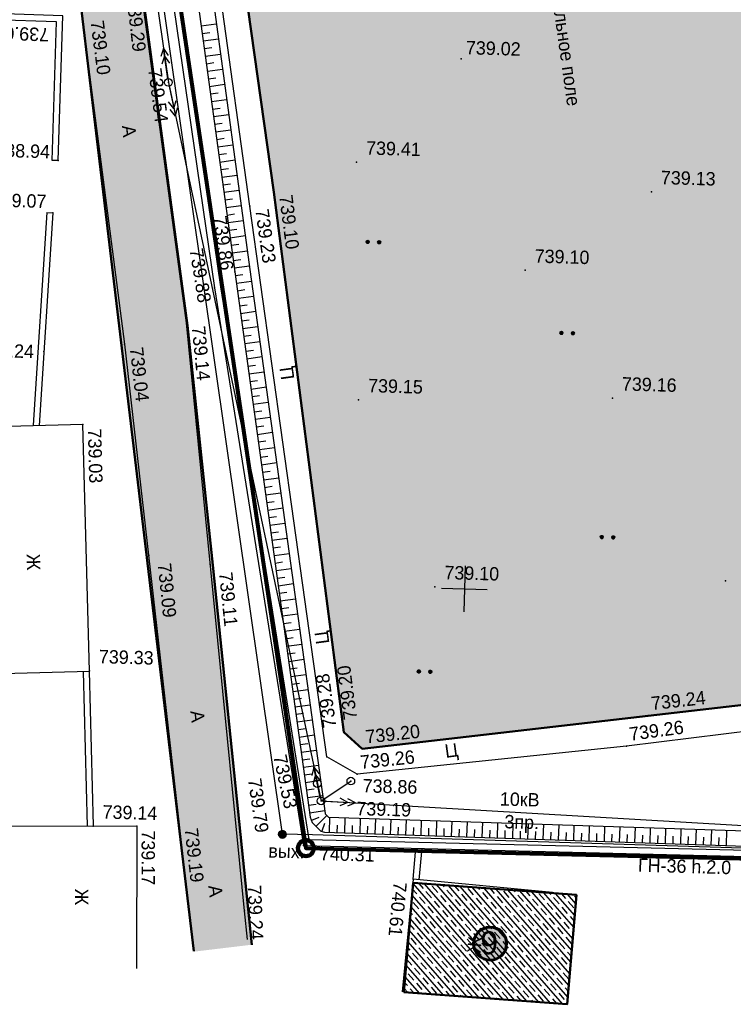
# Model space of a CAD drawing. Header units: millimetres. Extents: x -257011 to 237647566, y 2784933 to 6706507.
# Tile 269 of 451: x 10214376 to 10261070, y 5112731 to 5177172. Entities that reach past the tile are written whole.
import ezdxf

# ---------------------------------------------------------------- set-up
doc = ezdxf.new("R2010")
doc.units = ezdxf.units.MM
doc.header["$LTSCALE"] = 1000
doc.header["$PDMODE"] = 32
doc.header["$PDSIZE"] = 0.3
for name, pattern in [('Д_ТРОТ_ТРУБА', [3, 1.5, -1.5]), ('ДОРОГИ_СТРОЯЩ', [9, 8, -1]), ('ОТКОС_НИЗ', [1.2, 0.2, -1])]:
    doc.linetypes.add(name, pattern=pattern)
for name, color, linetype in [('(001) Сетка', 92, 'Continuous'), ('(002) Рамка', 7, 'Continuous'), ('(004) Точки рельефа', 7, 'Continuous'), ('(007) Здания', 7, 'Continuous'), ('(013) Газ', 40, 'ИК_Газопровод -------г--------'), ('(013) Газопровод', 30, 'ИК_Газопровод -------г--------'), ('(022) Возд. Линии', 7, 'Continuous'), ('(025) Дорога', 7, 'Continuous'), ('(035) Откосы', 7, 'Continuous'), ('(036) Растительность', 7, 'Continuous'), ('(040) Ограда', 7, 'Continuous')]:
    doc.layers.add(name, color=color, linetype=linetype)
doc.layers.add('.', color=7, linetype='Continuous', lineweight=15)
doc.layers.add('Ф А С А Д', color=250, linetype='Continuous', lineweight=15)
doc.styles.add('BM-431', font='txt')
doc.styles.add('D-431', font='txt', dxfattribs={"width": 2})
doc.styles.add('P-131', font='txt')
doc.styles.add('Roman', font='romans')
doc.styles.get("Standard").update_dxf_attribs({"font": 'ARIALN.TTF'})
doc.styles.add('WMF-Times New Roman0', font='times.ttf')
doc.linetypes.add('FENCELINE2', pattern='A,6.35,-2.54,[132,ltypeshp.shx,S=2.54,R=0,X=-2.54,Y=0],-2.54,25.4', length=36.83)
doc.linetypes.add('KANALIS_K', pattern='A,1,["<",Standard,S=1.8,R=0,X=-0.9,Y=-0.9],3,-1,["К",Standard,S=1.8,R=0,X=-0.9,Y=-0.9],-1,10', length=16)
doc.linetypes.add('ИК_Воздушка ------- --------', pattern='A,9,-0.6,["Z",Standard,S=1.2,R=70,X=0.6,Y=-0.65],-1', length=10.6)
doc.linetypes.add('ИК_Газопровод -------г--------', pattern='A,9,-0.6,["Г",Standard,S=1.2,R=0,X=0,Y=-0.6],-1.2', length=10.8)
doc.linetypes.add('ОГРАДА_БЕТ', pattern='A,4,["|",Standard,S=0.8,R=0,X=0,Y=-0.8],4', length=8)

# ---------------------------------------------------------------- blocks, each defined once
blk = doc.blocks.new('*X145')
at = {"color": 0}
for p, q in [((9.52, 5.16), (10.47, 5.16)), ((9.53, 5.18), (10.46, 5.18)), ((9.53, 5.17), (10.46, 5.17)), ((9.54, 5.2), (10.45, 5.2)), ((9.54, 5.19), (10.46, 5.19)), ((9.55, 5.22), (10.44, 5.22)), ((9.55, 5.21), (10.45, 5.21)), ((9.56, 5.24), (10.43, 5.24)), ((9.56, 5.23), (10.44, 5.23)), ((9.57, 5.26), (10.42, 5.26)), ((9.57, 5.25), (10.43, 5.25)), ((9.58, 5.27), (10.41, 5.27)), ((9.59, 5.29), (10.4, 5.29)), ((9.59, 5.28), (10.41, 5.28)), ((9.6, 5.3), (10.39, 5.3)), ((9.61, 5.31), (10.38, 5.31)), ((9.62, 5.32), (10.37, 5.32)), ((9.63, 5.33), (10.37, 5.33)), ((9.64, 5.34), (10.36, 5.34)), ((9.65, 5.35), (10.35, 5.35)), ((9.66, 5.36), (10.34, 5.36)), ((9.67, 5.37), (10.32, 5.37)), ((9.68, 5.38), (10.31, 5.38)), ((9.69, 5.39), (10.3, 5.39)), ((9.71, 5.4), (10.29, 5.4)), ((9.72, 5.41), (10.27, 5.41)), ((9.74, 5.42), (10.26, 5.42)), ((9.75, 5.43), (10.24, 5.43)), ((9.77, 5.44), (10.22, 5.44)), ((9.79, 5.45), (10.2, 5.45)), ((9.82, 5.46), (10.18, 5.46)), ((9.85, 5.47), (10.15, 5.47)), ((9.88, 5.48), (10.11, 5.48)), ((9.94, 5.49), (10.05, 5.49)), ((9.5, 5.08), (10.49, 5.08)), ((9.5, 5.07), (10.49, 5.07)), ((9.5, 5.06), (10.49, 5.06)), ((9.5, 5.05), (10.49, 5.05)), ((9.5, 5.04), (10.49, 5.04)), ((9.5, 5.03), (10.49, 5.03)), ((9.5, 5.02), (10.5, 5.02)), ((9.5, 5.01), (10.5, 5.01)), ((9.5, 5), (10.5, 5)), ((9.5, 4.99), (10.5, 4.99)), ((9.5, 4.98), (10.5, 4.98)), ((9.5, 4.97), (10.5, 4.97)), ((9.5, 4.96), (10.49, 4.96)), ((9.5, 4.95), (10.49, 4.95)), ((9.5, 4.94), (10.49, 4.94)), ((9.5, 4.93), (10.49, 4.93)), ((9.5, 4.92), (10.49, 4.92)), ((9.5, 4.91), (10.49, 4.91)), ((9.5, 4.9), (10.49, 4.9)), ((9.51, 5.12), (10.48, 5.12)), ((9.51, 5.11), (10.48, 5.11)), ((9.51, 5.1), (10.48, 5.1)), ((9.51, 5.09), (10.49, 5.09)), ((9.51, 4.89), (10.49, 4.89)), ((9.51, 4.88), (10.48, 4.88)), ((9.51, 4.87), (10.48, 4.87)), ((9.51, 4.86), (10.48, 4.86)), ((9.52, 5.15), (10.47, 5.15)), ((9.52, 5.14), (10.47, 5.14)), ((9.52, 5.13), (10.48, 5.13)), ((9.52, 4.85), (10.48, 4.85)), ((9.52, 4.84), (10.47, 4.84)), ((9.52, 4.83), (10.47, 4.83)), ((9.53, 4.82), (10.47, 4.82)), ((9.53, 4.81), (10.46, 4.81)), ((9.53, 4.8), (10.46, 4.8)), ((9.54, 4.79), (10.45, 4.79)), ((9.54, 4.78), (10.45, 4.78)), ((9.55, 4.77), (10.44, 4.77)), ((9.55, 4.76), (10.44, 4.76)), ((9.56, 4.75), (10.43, 4.75)), ((9.56, 4.74), (10.43, 4.74)), ((9.57, 4.73), (10.42, 4.73)), ((9.58, 4.72), (10.41, 4.72)), ((9.58, 4.71), (10.41, 4.71)), ((9.59, 4.7), (10.4, 4.7)), ((9.6, 4.69), (10.39, 4.69)), ((9.61, 4.68), (10.39, 4.68)), ((9.61, 4.67), (10.38, 4.67)), ((9.62, 4.66), (10.37, 4.66)), ((9.63, 4.65), (10.36, 4.65)), ((9.64, 4.64), (10.35, 4.64)), ((9.65, 4.63), (10.34, 4.63)), ((9.66, 4.62), (10.33, 4.62)), ((9.67, 4.61), (10.32, 4.61)), ((9.69, 4.6), (10.31, 4.6)), ((9.7, 4.59), (10.29, 4.59)), ((9.71, 4.58), (10.28, 4.58)), ((9.73, 4.57), (10.26, 4.57)), ((9.75, 4.56), (10.25, 4.56)), ((9.76, 4.55), (10.23, 4.55)), ((9.78, 4.54), (10.21, 4.54)), ((9.81, 4.53), (10.18, 4.53)), ((9.83, 4.52), (10.16, 4.52)), ((9.87, 4.51), (10.12, 4.51)), ((9.91, 4.5), (10.08, 4.5))]:
    blk.add_line(p, q, dxfattribs=at)
blk = doc.blocks.new('I01070')
at = {"color": 0}
blk.add_circle((0.05, 0.03), 0.5, dxfattribs=at)
blk.add_blockref('*X145', (-9.95, -4.96), dxfattribs=at)
blk = doc.blocks.new('strela1')
at = {"layer": '(022) Возд. Линии'}
for p, q in [((-2, 0), (-1.5, 0.25)), ((0, 0), (-2, 0)), ((-2, 0), (-1.5, -0.25)), ((-1.5, 0), (-1, 0.25)), ((-1.5, 0), (-1, -0.25))]:
    blk.add_line(p, q, dxfattribs=at)
blk = doc.blocks.new('strela2')
at = {"layer": '(022) Возд. Линии'}
for p, q in [((0, 0), (2, 0)), ((1.5, 0), (1, 0.25)), ((1.5, 0), (1, -0.25)), ((2, 0), (1.5, 0.25)), ((2, 0), (1.5, -0.25))]:
    blk.add_line(p, q, dxfattribs=at)
blk = doc.blocks.new('*U1760')
at = {"layer": '(022) Возд. Линии'}
for name, p, rotation in [('strela2', (-0.043, 0.246), 99.84016860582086), ('strela1', (0.059, -0.245), 103.6035227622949)]:
    blk.add_blockref(name, p, dxfattribs=dict(at, rotation=rotation))
blk = doc.blocks.new('STOLB')
at = {"layer": '(022) Возд. Линии'}
blk.add_circle((0, 0), 0.25, dxfattribs=at)
blk = doc.blocks.new('*U1761')
at = {"layer": '(022) Возд. Линии'}
for name, p, rotation in [('strela1', (-0.059, 0.245), 283.6035227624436), ('strela2', (0.25, -0.008), 358.2772604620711)]:
    blk.add_blockref(name, p, dxfattribs=dict(at, rotation=rotation))
blk = doc.blocks.new('*X70')
at = {"color": 0}
for p, q in [((1.8, 2.04), (2.2, 2.04)), ((1.8, 2.03), (2.2, 2.03)), ((1.8, 2.02), (2.2, 2.02)), ((1.8, 2.01), (2.2, 2.01)), ((1.8, 2), (2.2, 2)), ((1.8, 1.99), (2.2, 1.99)), ((1.8, 1.98), (2.2, 1.98)), ((1.8, 1.97), (2.2, 1.97)), ((1.8, 1.96), (2.2, 1.96)), ((1.81, 2.07), (2.19, 2.07)), ((1.81, 2.06), (2.19, 2.06)), ((1.81, 2.05), (2.19, 2.05)), ((1.81, 1.95), (2.19, 1.95)), ((1.81, 1.94), (2.19, 1.94)), ((1.81, 1.93), (2.19, 1.93)), ((1.82, 2.09), (2.18, 2.09)), ((1.82, 2.08), (2.18, 2.08)), ((1.82, 1.92), (2.18, 1.92)), ((1.82, 1.91), (2.18, 1.91)), ((1.83, 2.11), (2.17, 2.11)), ((1.83, 2.1), (2.17, 2.1)), ((1.83, 1.9), (2.17, 1.9)), ((1.83, 1.89), (2.17, 1.89)), ((1.84, 2.12), (2.16, 2.12)), ((1.84, 1.88), (2.16, 1.88)), ((1.85, 2.13), (2.15, 2.13)), ((1.85, 1.87), (2.15, 1.87)), ((1.86, 2.14), (2.14, 2.14)), ((1.86, 1.86), (2.14, 1.86)), ((1.87, 2.15), (2.13, 2.15)), ((1.87, 1.85), (2.13, 1.85)), ((1.88, 2.16), (2.12, 2.16)), ((1.88, 1.84), (2.12, 1.84)), ((1.9, 2.17), (2.11, 2.17)), ((1.9, 1.83), (2.11, 1.83)), ((1.91, 2.18), (2.09, 2.18)), ((1.91, 1.82), (2.09, 1.82)), ((1.94, 2.19), (2.06, 2.19)), ((1.94, 1.81), (2.06, 1.81))]:
    blk.add_line(p, q, dxfattribs=at)
blk = doc.blocks.new('I04100')
blk.add_circle((0, 0), 0.2)
blk.add_blockref('*X70', (-2, -2))
blk = doc.blocks.new('Setka')
at = {"layer": '(001) Сетка'}
for p, q in [((0, 1.5), (0, -1.5)), ((-1.5, 0), (1.5, 0))]:
    blk.add_line(p, q, dxfattribs=at)
blk = doc.blocks.new('kjvklglhl')
at = {"layer": '(004) Точки рельефа'}
for p in [(288.637, 459.469), (269.524, 457.39), (281.98, 452.519), (262.46, 452.077), (301.316, 451.128), (276.62, 450.413), (275.085, 449.451), (262.204, 448.655), (293.208, 445.757), (274.213, 445.131), (272.919, 444.041), (271.153, 441.699), (267.133, 440.193), (261.881, 439.571), (282.55, 436.978), (299.146, 437.557), (264.568, 434.856), (269.12, 426.411), (273.143, 425.94), (306.888, 425.82), (287.886, 424.888), (265.448, 418.753), (302.065, 416.862), (282.198, 415.2), (300.714, 414.809), (283.437, 414.157), (281.122, 413.564), (283.138, 412.485), (280.556, 411.794), (282.744, 412.02), (280.83, 410.667), (265.967, 408.598), (268.826, 408.686), (271.605, 408.84), (278.367, 408.415), (279.772, 407.727), (286.991, 405.721), (276.032, 403.339)]:
    blk.add_point(p, dxfattribs=at)
at = {"layer": '(007) Здания'}
for points in [[(260.697, 523.867), (259.102, 523.459), (272.919, 444.041), (279.772, 407.727), (310.568, 407.829), (331.929, 406.641), (338.864, 406.255)], [(262.46, 452.077), (262.508, 461.555), (258.037, 461.577)], [(261.805, 448.669), (261.309, 434.715)], [(258.115, 418.32), (265.45, 418.721), (264.568, 434.858), (257.233, 434.456)], [(266.003, 408.611), (265.45, 418.721)], [(260.657, 408.469), (268.826, 408.686), (269.074, 399.356)], [(286.991, 405.721), (287.128, 407.751)], [(287.39, 405.694), (287.529, 407.753)], [(296.131, 405.101), (286.991, 405.721), (286.489, 398.317)]]:
    blk.add_lwpolyline(points, dxfattribs=at)
at = {"layer": '(013) Газ', "linetype": 'ИК_Воздушка ------- --------', "ltscale": 0.5, "flags": 128}
blk.add_lwpolyline([(331.464, 405.547), (331.559, 407.174), (310.584, 408.343), (280.33, 408.432), (278.367, 408.415)], dxfattribs=at)
at = {"layer": '(013) Газопровод', "ltscale": 0.5, "flags": 128}
blk.add_lwpolyline([(278.367, 408.415), (257.036, 532.282)], dxfattribs=at)
at = {"layer": '(022) Возд. Линии', "color": 1}
blk.add_lwpolyline([(250.311, 530.231), (261.316, 504.709), (269.524, 457.39), (280.83, 410.667), (321.945, 409.43), (327.393, 409.266)], dxfattribs=at)
at = {"layer": '(022) Возд. Линии'}
blk.add_lwpolyline([(280.556, 411.794), (280.83, 410.667), (282.744, 412.02)], dxfattribs=at)
at = {"layer": '(025) Дорога', "linetype": 'Д_ТРОТ_ТРУБА', "flags": 128}
for points in [[(276.271, 401.474), (276.032, 403.339), (271.153, 441.699), (264.611, 481.335), (258.554, 519.926), (258.12, 523.201), (258.253, 523.704), (258.69, 524.198), (277.345, 530.037), (292.802, 535.347), (297.832, 536.245), (297.413, 538.591), (292.678, 537.746), (274.449, 531.593), (260.769, 526.931), (259.947, 526.822), (259.362, 527.449), (258.374, 532.486)], [(254.176, 531.447), (254.747, 528.326), (255.283, 519.313), (261.281, 477.255), (267.133, 440.193), (271.605, 408.84), (272.687, 401.176)], [(323.251, 418.267), (300.714, 414.809), (283.138, 412.485), (281.122, 413.564), (275.085, 449.451), (270.84, 474.617), (267.554, 498.57), (282.371, 501.061), (308.67, 505.056), (310.788, 503.765), (314.781, 477.717), (318.108, 454.899), (323.251, 418.267)], [(321.731, 420.742), (316.881, 452.353), (313.048, 477.771), (309.058, 502.896), (307.912, 503.399), (283.734, 499.451), (269.193, 497.303), (272.561, 474.353), (276.62, 450.413), (282.198, 415.2), (283.437, 414.157), (320.719, 419.528), (321.731, 420.742)]]:
    blk.add_lwpolyline(points, dxfattribs=at)
at = {"layer": '(035) Откосы'}
for p, q in [((272.554, 461.297), (271.568, 461.134)), ((272.142, 460.722), (271.649, 460.641)), ((272.717, 460.311), (271.731, 460.148)), ((272.305, 459.736), (271.812, 459.655)), ((272.88, 459.325), (271.894, 459.161)), ((272.468, 458.75), (271.975, 458.668)), ((273.043, 458.338), (272.057, 458.175)), ((272.631, 457.764), (272.138, 457.682)), ((273.206, 457.352), (272.22, 457.189)), ((272.795, 456.777), (272.301, 456.696)), ((273.369, 456.366), (272.383, 456.203)), ((272.958, 455.791), (272.464, 455.709)), ((273.532, 455.379), (272.546, 455.216)), ((273.121, 454.805), (272.627, 454.723)), ((273.695, 454.393), (272.709, 454.23)), ((273.284, 453.818), (272.79, 453.737)), ((273.859, 453.407), (272.872, 453.244)), ((273.447, 452.832), (272.953, 452.75)), ((274.022, 452.42), (273.035, 452.257)), ((273.61, 451.846), (273.116, 451.764)), ((274.185, 451.434), (273.198, 451.271)), ((273.773, 450.859), (273.28, 450.778)), ((274.348, 450.448), (273.361, 450.285)), ((273.936, 449.873), (273.443, 449.792)), ((274.511, 449.461), (273.524, 449.298)), ((274.099, 448.887), (273.606, 448.805)), ((274.674, 448.475), (273.687, 448.312)), ((274.262, 447.9), (273.769, 447.819)), ((274.837, 447.489), (273.85, 447.326)), ((274.425, 446.914), (273.932, 446.833)), ((275, 446.503), (274.013, 446.339)), ((274.588, 445.928), (274.095, 445.846)), ((275.163, 445.516), (274.176, 445.353)), ((274.751, 444.942), (274.258, 444.86)), ((275.327, 444.532), (274.341, 444.367)), ((274.916, 443.956), (274.423, 443.874)), ((275.492, 443.546), (274.505, 443.381)), ((275.081, 442.97), (274.588, 442.888)), ((275.656, 442.56), (274.67, 442.395)), ((275.246, 441.984), (274.753, 441.902)), ((275.821, 441.574), (274.835, 441.409)), ((275.41, 440.998), (274.917, 440.916)), ((275.986, 440.588), (275, 440.423)), ((275.575, 440.012), (275.082, 439.93)), ((276.151, 439.602), (275.164, 439.437)), ((275.74, 439.026), (275.247, 438.944)), ((276.315, 438.616), (275.329, 438.451)), ((275.905, 438.04), (275.412, 437.958)), ((276.48, 437.63), (275.494, 437.465)), ((276.069, 437.054), (275.576, 436.972)), ((276.645, 436.644), (275.659, 436.479)), ((276.234, 436.068), (275.741, 435.986)), ((276.81, 435.658), (275.823, 435.493)), ((276.399, 435.082), (275.906, 435)), ((276.975, 434.672), (275.988, 434.507)), ((276.564, 434.096), (276.071, 434.014)), ((277.139, 433.685), (276.153, 433.521)), ((276.728, 433.11), (276.235, 433.028)), ((277.304, 432.699), (276.318, 432.535)), ((276.893, 432.124), (276.4, 432.042)), ((277.469, 431.713), (276.482, 431.549)), ((277.058, 431.138), (276.565, 431.056)), ((277.634, 430.727), (276.647, 430.563)), ((277.223, 430.152), (276.73, 430.07)), ((277.798, 429.741), (276.812, 429.577)), ((277.388, 429.166), (276.894, 429.084)), ((277.963, 428.755), (276.977, 428.591)), ((277.552, 428.18), (277.059, 428.098)), ((278.128, 427.769), (277.141, 427.605)), ((277.717, 427.194), (277.224, 427.111)), ((278.293, 426.783), (277.306, 426.618)), ((277.882, 426.208), (277.389, 426.125)), ((278.457, 425.797), (277.471, 425.632)), ((278.047, 425.222), (277.553, 425.139)), ((278.622, 424.811), (277.636, 424.646)), ((278.211, 424.236), (277.718, 424.153)), ((278.787, 423.825), (277.8, 423.66)), ((278.376, 423.25), (277.883, 423.167)), ((278.952, 422.839), (277.965, 422.674)), ((278.541, 422.264), (278.048, 422.181)), ((279.116, 421.853), (278.13, 421.688)), ((278.706, 421.278), (278.212, 421.195)), ((279.281, 420.867), (278.295, 420.702)), ((278.87, 420.292), (278.377, 420.209)), ((279.446, 419.881), (278.46, 419.716)), ((279.035, 419.306), (278.542, 419.223)), ((279.611, 418.895), (278.624, 418.73)), ((279.2, 418.32), (278.707, 418.237)), ((279.775, 417.909), (278.789, 417.744)), ((279.365, 417.334), (278.871, 417.251)), ((279.94, 416.923), (278.954, 416.758)), ((279.529, 416.348), (279.036, 416.265)), ((280.105, 415.937), (279.119, 415.772)), ((279.694, 415.362), (279.201, 415.279)), ((280.27, 414.951), (279.283, 414.786)), ((279.859, 414.376), (279.366, 414.293)), ((280.434, 413.965), (279.448, 413.8)), ((280.024, 413.389), (279.53, 413.307)), ((280.599, 412.979), (279.613, 412.814)), ((280.188, 412.403), (279.695, 412.321)), ((280.764, 411.993), (279.778, 411.828)), ((280.353, 411.417), (279.86, 411.335)), ((280.929, 411.007), (279.942, 410.842)), ((280.518, 410.431), (280.025, 410.349)), ((281.093, 410.021), (280.107, 409.856)), ((280.713, 409.575), (280.238, 409.377)), ((281.235, 409.73), (280.552, 409)), ((281.425, 409.621), (281.421, 408.621)), ((282.425, 409.616), (282.42, 408.616)), ((283.425, 409.611), (283.42, 408.611)), ((284.425, 409.606), (284.42, 408.606)), ((285.424, 409.602), (285.419, 408.602)), ((286.424, 409.597), (286.419, 408.597)), ((287.424, 409.592), (287.419, 408.592)), ((288.423, 409.587), (288.418, 408.587)), ((289.423, 409.582), (289.418, 408.582)), ((290.423, 409.577), (290.418, 408.577)), ((291.422, 409.572), (291.417, 408.572)), ((292.422, 409.567), (292.417, 408.567)), ((293.422, 409.563), (293.417, 408.563)), ((294.421, 409.558), (294.417, 408.558)), ((295.421, 409.553), (295.416, 408.553)), ((296.421, 409.548), (296.416, 408.548)), ((297.42, 409.543), (297.416, 408.543)), ((298.42, 409.538), (298.415, 408.538)), ((299.42, 409.533), (299.415, 408.533)), ((300.42, 409.528), (300.415, 408.528)), ((301.419, 409.524), (301.414, 408.524)), ((302.419, 409.519), (302.414, 408.519)), ((303.419, 409.514), (303.414, 408.514)), ((304.418, 409.509), (304.413, 408.509)), ((305.418, 409.504), (305.413, 408.504)), ((306.418, 409.499), (306.413, 408.499)), ((307.417, 409.494), (307.412, 408.494)), ((281.095, 409.194), (280.93, 408.681)), ((281.923, 409.119), (281.92, 408.619)), ((282.923, 409.114), (282.92, 408.614)), ((283.922, 409.109), (283.92, 408.609)), ((284.922, 409.104), (284.92, 408.604)), ((285.922, 409.099), (285.919, 408.599)), ((286.921, 409.094), (286.919, 408.594)), ((287.921, 409.089), (287.919, 408.589)), ((288.921, 409.084), (288.918, 408.584)), ((289.92, 409.08), (289.918, 408.58)), ((290.92, 409.075), (290.918, 408.575)), ((291.92, 409.07), (291.917, 408.57)), ((292.919, 409.065), (292.917, 408.565)), ((293.919, 409.06), (293.917, 408.56)), ((294.919, 409.055), (294.916, 408.555)), ((295.919, 409.05), (295.916, 408.55)), ((296.918, 409.046), (296.916, 408.546)), ((297.918, 409.041), (297.915, 408.541)), ((298.918, 409.036), (298.915, 408.536)), ((299.917, 409.031), (299.915, 408.531)), ((300.917, 409.026), (300.914, 408.526)), ((301.917, 409.021), (301.914, 408.521)), ((302.916, 409.016), (302.914, 408.516)), ((303.916, 409.011), (303.914, 408.511)), ((304.916, 409.007), (304.913, 408.507)), ((305.915, 409.002), (305.913, 408.502)), ((306.915, 408.997), (306.913, 408.497))]:
    blk.add_line(p, q, dxfattribs=at)
blk.add_lwpolyline([(268.865, 477.481), (274.213, 445.131), (280.153, 409.582), (280.296, 409.238), (280.873, 408.699), (281.111, 408.623), (310.649, 408.479), (317.568, 408.282), (323.826, 407.834), (324.039, 407.896), (324.222, 408.06), (324.497, 408.587)], dxfattribs=at)
at = {"layer": '(035) Откосы', "linetype": 'ОТКОС_НИЗ'}
blk.add_lwpolyline([(319.844, 457.028), (319.619, 457.386), (319.514, 458.099), (316.916, 475.502), (311.633, 506.487), (311.551, 506.587), (311.219, 506.757), (310.421, 507.002), (284.551, 503.341), (278.518, 502.26), (265.85, 499.872), (266.688, 495.955), (269.851, 477.647), (275.2, 445.294), (281.12, 409.861), (281.136, 409.822), (281.351, 409.621), (310.666, 409.479), (317.618, 409.281), (323.511, 408.859), (324.497, 408.587)], dxfattribs=at)
at = {"layer": '(040) Ограда', "linetype": 'ОГРАДА_БЕТ', "ltscale": 0.5, "flags": 128}
for points in [[(260.797, 523.48), (259.559, 523.163), (273.312, 444.113), (280.104, 408.128), (310.579, 408.229), (324.695, 407.444)], [(262.06, 452.079), (262.106, 461.157), (258.035, 461.177)], [(262.46, 452.077), (262.06, 452.079)], [(262.204, 448.655), (261.708, 434.701)], [(261.805, 448.669), (262.204, 448.655)], [(265.604, 408.589), (265.051, 418.699)]]:
    blk.add_lwpolyline(points, dxfattribs=at)
at = {"layer": '(001) Сетка'}
blk.add_blockref('Setka', (289.817, 424.81), dxfattribs=at)
at = {"layer": '(013) Газопровод', "color": 0, "linetype": 'Continuous', "xscale": 0.5, "yscale": 0.5, "zscale": 0.5}
blk.add_blockref('I01070', (278.342, 408.4), dxfattribs=at)
at = {"layer": '(022) Возд. Линии'}
for name, p in [('*U1760', (269.524, 457.39)), ('STOLB', (269.524, 457.39)), ('*U1761', (280.83, 410.667)), ('STOLB', (280.556, 411.794)), ('STOLB', (282.744, 412.02)), ('STOLB', (280.83, 410.667))]:
    blk.add_blockref(name, p, dxfattribs=at)
at = {"layer": '(036) Растительность', "linetype": 'Continuous', "xscale": 0.5, "yscale": 0.5, "zscale": 0.5}
for p in [(282.855, 447.331), (283.605, 447.331), (295.695, 441.734), (296.445, 441.734), (298.709, 428.452), (299.459, 428.452), (286.989, 419.325), (287.739, 419.325)]:
    blk.add_blockref('I04100', p, dxfattribs=at)
at = {"layer": '(004) Точки рельефа', "style": 'D-431'}
for s, rotation, p in [('739.29', 278.23109, (266.633, 462.833)), ('739.10', 278.97309, (264.315, 461.243)), ('739.04', 179.71467, (261.638, 460.728)), ('739.54', 278.96261, (268.176, 458.227)), ('739.10', 279.00099, (276.976, 450.178)), ('739.23', 279.54908, (275.443, 449.22)), ('739.86', 279.4859, (272.7, 448.679)), ('739.88', 280.68749, (271.215, 446.5)), ('739.14', 277.24831, (271.502, 441.454)), ('739.04', 278.11777, (267.485, 439.953)), ('739.03', 273.13101, (264.896, 434.587)), ('739.09', 277.34873, (269.712, 425.883)), ('739.11', 277.41729, (273.736, 425.412)), ('739.20', 99.06875, (283.042, 416.101)), ('739.28', 99.54908, (281.703, 415.534)), ('739.24', 8.03973, (302.305, 417.215)), ('739.26', 9.39075, (300.946, 415.167)), ('739.20', 7.67703, (283.68, 414.507)), ('739.26', 7.53068, (283.381, 412.835)), ('739.53', 283.60352, (277.619, 413.507)), ('739.79', 279.77107, (276.009, 411.946)), ('739.19', 278.03818, (271.957, 408.599)), ('739.17', 271.55363, (269.149, 408.407)), ('740.61', 266.12045, (285.73, 405.535)), ('739.24', 273.90036, (276.195, 405.008))]:
    blk.add_text(s, height=0.875, rotation=rotation, dxfattribs=at).set_placement(p)
for s, p in [('739.02', (288.924, 459.784)), ('739.41', (282.58, 453.039)), ('738.94', (258.332, 452.209)), ('739.13', (301.916, 451.648)), ('739.07', (258.188, 448.949)), ('739.10', (293.808, 446.277)), ('739.24', (257.651, 439.104)), ('739.16', (299.746, 438.077)), ('739.15', (283.15, 437.498)), ('739.10', (288.486, 425.408)), ('739.33', (266.039, 419.273)), ('738.86', (283.529, 411.306)), ('739.19', (283.16, 409.806)), ('739.14', (266.567, 409.118)), ('740.31', (280.856, 406.791))]:
    blk.add_text(s, height=0.875, dxfattribs=at).set_placement(p)
at = {"layer": '(007) Здания', "color": 0, "style": 'P-131'}
for rotation, p in [(273.13101, (261.116, 426.283)), (271.522, (264.897, 404.473)), (86.12045, (291.537, 400.968))]:
    blk.add_text('Ж', height=0.88, rotation=rotation, dxfattribs=at).set_placement(p)
at = {"layer": '(007) Здания', "color": 0, "insert": (294.923, 466.185), "char_height": 0.88, "width": 15.10641, "attachment_point": 1, "rotation": 279.62366, "style": 'BM-431'}
blk.add_mtext('футбольное поле', dxfattribs=at)
at = {"layer": '(013) Газопровод', "color": 0, "linetype": 'Continuous', "style": 'BM-431'}
for s, p in [('вых.', (277.48, 406.87)), ('ГН-36 h.2.0', (301.684, 406.625))]:
    blk.add_text(s, height=0.875, dxfattribs=at).set_placement(p)
at = {"layer": '(022) Возд. Линии', "style": 'BM-431'}
for s, p in [('10кВ', (292.531, 410.696)), ('3пр.', (292.868, 409.219))]:
    blk.add_text(s, height=0.875, dxfattribs=at).set_placement(p)
at = {"layer": '(025) Дорога', "linetype": 'ДОРОГИ_СТРОЯЩ', "style": 'BM-431'}
for s, rotation, p in [('A', 278.03818, (266.564, 454.464)), ('Ц', 99.38237, (278.315, 438.234)), ('Ц', 99.38237, (281.093, 421.001)), ('A', 278.03818, (272.117, 416.297)), ('Ц', 9.38237, (288.911, 413.709)), ('A', 278.03818, (273.613, 404.903))]:
    blk.add_text(s, height=0.875, rotation=rotation, dxfattribs=at).set_placement(p)
blk = doc.blocks.new('QW2FSD3')
at = {"attachment_point": 1}
for s, insert, char_height, width in [("\\pi409.495;Toyloq tuman 39-sonli umumiy o‘rta ta’lim maktabi davlat muassasasi davlat \\P\\pi162.82834;ob’yektini rekonstruksiya qilish va hududidan qo‘shimcha (180 o'rinli o'quv binosi \\P\\pi5192.41167;qurilishi) ", (737908, 1149506, 0), 220, 11531.32), ('\\pi2213.115;{\\C7;Учебный блок \\P\\pi109.895;Раздел ТХ - (Технологический раздел)  }', (737839, 1147829, 0), 250, 6588.35)]:
    blk.add_mtext(s, dxfattribs=dict(at, insert=insert, char_height=char_height, width=width))
at = {"insert": (744146, 1146520, 0), "char_height": 240, "width": 5957.74, "attachment_point": 1, "style": 'WMF-Times New Roman0'}
blk.add_mtext('\\pi2577.7728;{\\fTimes New Roman|b1|i0|c204|p18;\\C0;MCHJ\\P\\pi563.1768;"PARVIZ  PROEKT  SERVIS"\\P\\pi1876.6728;Samarqand sh.\\C256; }', dxfattribs=at)

msp = doc.modelspace()

# ---------------------------------------------------------------- hatches: boundary and pattern name
at = {"layer": '.', "lineweight": 50, "ltscale": 1000, "transparency": 33554687}
h = msp.add_hatch(color=256, dxfattribs=at)
h.dxf.hatch_style = 1
h.set_gradient(color1=(132, 132, 132), color2=(132, 132, 132), tint=1)
h.paths.add_polyline_path([(10214551.176, 5239031.65), (10214965.149, 5239882.693), (10215842.918, 5240227.303), (10250017.13, 5250356.576), (10254203.696, 5250919.82), (10253559.585, 5253333.702), (10249506.562, 5252737.104), (10237347.598, 5249009.586), (10217306.905, 5242823.213), (10216446.695, 5243041.427), (10215973.868, 5243666.408), (10215719.469, 5244683.321), (10215034.03, 5248393.495), (10210781.798, 5247474.979), (10211192.403, 5244242.963), (10211551.731, 5235162.519), (10225776.558, 5116177.318), (10229562.641, 5116629.949), (10227005.562, 5141473.577), (10225345.538, 5157154.177), (10222453.47, 5178630.365), (10219897.156, 5197043.826), (10217029.885, 5218353.667)])
at = {"linetype": 'KANALIS_K', "ltscale": 1000}
h = msp.add_hatch(dxfattribs=at)
h.set_pattern_fill('JIS_STN_1E', color=252, scale=550, angle=266, style=0)
h.set_pattern_definition([(311, (0, -474025.9), (415.09027, 360.832466), []), (311, (-27.05, -474412.7), (415.09027, 360.832466), [550, -275])])
h.paths.add_polyline_path([(10239510.689, 5113519.789), (10250194.967, 5112730.545), (10250805.034, 5119884.978), (10240120.756, 5120674.222)])
at = {"lineweight": 50}
h = msp.add_hatch(color=1, dxfattribs=at)
h.set_gradient(color1=(255, 255, 255), one_color=1, tint=1)
h.paths.add_polyline_path([(10244077.189, 5116702.383, 1), (10246238.535, 5116702.383, 1)])
at = {"layer": 'Ф А С А Д', "linetype": 'KANALIS_K', "ltscale": 1000}
h = msp.add_hatch(dxfattribs=at)
h.set_pattern_fill('CROSS', color=92, scale=40, angle=95)
h.set_pattern_definition([(95, (0, -474025.9), (-275.171012, 230.8958947), [127, -381]), (185, (57.72, -473957.1), (-230.8958947, -275.171012), [127, -381])])
h.paths.add_polyline_path([(10291002.532, 5238632.835), (10320021.445, 5239152.722), (10320021.445, 5230669.825), (10291002.532, 5230669.825)], flags=17)
h.paths.add_polyline_path([(10291002.532, 5214535.448), (10334860.708, 5214535.448), (10334860.708, 5203629.458), (10291002.532, 5203629.458)], flags=17)
h.paths.add_polyline_path([(10291002.532, 5216383.388), (10294739.647, 5216383.388), (10294739.647, 5219794.798), (10292871.508, 5219794.798), (10292871.508, 5223321.721), (10294739.647, 5223321.721), (10294739.647, 5228821.765), (10291002.532, 5228821.765)], flags=17)
h.paths.add_polyline_path([(10291002.532, 5189747.507), (10294739.647, 5189747.507), (10294739.647, 5194550.438), (10293759.32, 5194550.438), (10293759.32, 5198077.361), (10294739.647, 5198077.361), (10294739.647, 5201797.045), (10291002.532, 5201797.045)], flags=17)
edge = h.paths.add_edge_path()
edge.add_line((10293223.125, 5175850.04), (10329186.014, 5176626.298))
edge.add_line((10329186.014, 5176626.298), (10329186.014, 5188023.374))
edge.add_line((10329186.014, 5188023.374), (10291002.532, 5188023.374))
edge.add_line((10291002.532, 5188023.374), (10291002.532, 5177881.708))
edge.add_arc((10293100.291, 5177945.161), 2098.718, 181.73253397, 273.35532392)
h.paths.add_polyline_path([(10345336.459, 5177822.299), (10347954.841, 5177822.299), (10347954.841, 5215172.545), (10345336.459, 5215172.545)])
edge = h.paths.add_edge_path()
edge.add_line((10249347.869, 5240456.816), (10220352.394, 5240457.327))
edge.add_line((10220352.394, 5240457.327), (10250729.509, 5249942.224))
edge.add_line((10250729.509, 5249942.224), (10257427.233, 5250335.085))
edge.add_line((10257427.233, 5250335.085), (10339299.453, 5248727.802))
edge.add_line((10339299.453, 5248727.802), (10354910.944, 5247944.815))
edge.add_line((10354910.944, 5247944.815), (10367254.279, 5247084.961))
edge.add_line((10367254.279, 5247084.961), (10366359.443, 5180247.604))
edge.add_line((10366359.443, 5180247.604), (10364775.188, 5178994.125))
edge.add_line((10364775.188, 5178994.125), (10354799.052, 5178744.217))
edge.add_line((10354799.052, 5178744.217), (10354799.052, 5212008.297))
edge.add_line((10354799.052, 5212008.297), (10357685.763, 5212008.297))
edge.add_line((10357685.763, 5212008.297), (10357685.763, 5232216.693))
edge.add_line((10357685.763, 5232216.693), (10354910.944, 5232216.693))
edge.add_line((10354910.944, 5232216.693), (10354910.944, 5244765.322))
edge.add_line((10354910.944, 5244765.322), (10291002.532, 5245419.59))
edge.add_line((10291002.532, 5245419.59), (10291002.532, 5248833.869))
edge.add_line((10291002.532, 5248833.869), (10251302.532, 5248833.869))
edge.add_line((10251302.532, 5248833.869), (10251302.532, 5242194.284))
edge.add_arc((10249347.869, 5242425.055), 1968.239, 270, 353.26673305, ccw=False)
h.paths.add_polyline_path([(10344952.028, 5228940.303), (10348005.201, 5228940.303), (10348005.201, 5241308.335), (10344952.028, 5241308.335)], flags=17)
h = msp.add_hatch(dxfattribs=at)
h.set_pattern_fill('CROSS', color=92, scale=40, angle=95)
h.set_pattern_definition([(95, (0, -632642.05), (-275.171012, 230.8958947), [127, -381]), (185, (57.72, -632573.26), (-230.8958947, -275.171012), [127, -381])])
h.paths.add_polyline_path([(10254854.628, 5216775.833), (10259744.522, 5217433.869), (10264901.947, 5217433.869), (10267356.196, 5198571.762), (10268183.578, 5192212.925), (10271300.011, 5166697.047), (10275259.575, 5134962.213), (10274213.863, 5133777.538), (10255504.784, 5131616.707), (10236795.706, 5129455.877), (10235586.415, 5130533.393), (10231000.58, 5165889.161), (10227615.702, 5189934.303), (10224894.806, 5212969.783)])

# ---------------------------------------------------------------- linework, layer by layer
at = {"layer": '(002) Рамка', "color": 0, "lineweight": 60, "ltscale": 1000}
msp.add_circle((10245157.862, 5116702.383), 1080.673, dxfattribs=at)
at = {"layer": '(022) Возд. Линии', "color": 6, "linetype": 'Continuous', "lineweight": 140}
msp.add_circle((10233106.932, 5122951.942), 521.317, dxfattribs=at)
at = {"lineweight": 50, "ltscale": 1000}
for points in [[(10229562.641, 5116629.949), (10227005.562, 5141473.577), (10225345.538, 5157154.177), (10222453.47, 5178630.365), (10219897.156, 5197043.826), (10217029.885, 5218353.667), (10214551.176, 5239031.65), (10214965.149, 5239882.693), (10215842.918, 5240227.303), (10250017.13, 5250356.576), (10254203.696, 5250919.82)], [(10210781.798, 5247474.979), (10211192.403, 5244242.963), (10211551.731, 5235162.519), (10225771.68, 5116218.124)], [(10259744.522, 5217433.869), (10264901.947, 5217433.869), (10265470.699, 5213062.73), (10268183.578, 5192212.925), (10271300.011, 5166697.047), (10275259.575, 5134962.213), (10274213.863, 5133777.538), (10255504.784, 5131616.707), (10236795.706, 5129455.877), (10235586.415, 5130533.393), (10231000.58, 5165889.161), (10227615.702, 5189934.303), (10224894.806, 5212969.783), (10259744.522, 5217433.869)]]:
    msp.add_lwpolyline(points, dxfattribs=at)
at = {"color": 1, "ltscale": 0.1, "const_width": 100}
msp.add_lwpolyline([(10367637.944, 5247166.614), (10339299.453, 5248727.802), (10290114.083, 5249767.937), (10285634.352, 5249862.671), (10257427.233, 5250335.085), (10250729.509, 5249942.224), (10215776.869, 5239028.673), (10233106.932, 5122951.942), (10264254.682, 5122206.081), (10291821.94, 5119965.722), (10292764.457, 5143385.829), (10317690.983, 5143153.339), (10325359.542, 5141556.634), (10326158.328, 5151136.903), (10334361.553, 5150593.164), (10334391.701, 5151047.999), (10342287.801, 5150441.643), (10342234.253, 5149744.32), (10364005.562, 5148188.051), (10366382.939, 5174387.79), (10366639.94, 5179704.83), (10366556.549, 5194969.953), (10367637.944, 5247166.614)], dxfattribs=at)
at = {"color": 5, "linetype": 'FENCELINE2', "lineweight": 80, "ltscale": 0.1}
msp.add_lwpolyline([(10217212.007, 5239483.568), (10215776.869, 5239028.673), (10233106.932, 5122951.942), (10264254.682, 5122206.081), (10291821.94, 5119965.722), (10292764.457, 5143385.829), (10297926.029, 5143337.687)], dxfattribs=at)
at = {"lineweight": 50, "ltscale": 1000}
msp.add_lwpolyline([(10239510.689, 5113519.789), (10250194.967, 5112730.545), (10250805.034, 5119884.978), (10240120.756, 5120674.222)], close=True, dxfattribs=at)

# ---------------------------------------------------------------- block references
at = {"lineweight": 5, "xscale": 999.9999999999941, "yscale": 999.9999999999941, "zscale": 999.9999999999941, "rotation": 358.3893224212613}
msp.add_blockref('kjvklglhl', (9941829.75, 4723429.809), dxfattribs=at)
at = {"lineweight": 60}
msp.add_blockref('QW2FSD3', (8932479.547, 3985948.028, 0), dxfattribs=at)

# ---------------------------------------------------------------- texts
at = {"color": 250, "insert": (10245677.766, 5116745.714, 0), "char_height": 1500, "width": 156685.73039, "attachment_point": 6, "style": 'Roman'}
msp.add_mtext('\\pt64500;{\\fArial|b0|i0|c0|p34;9}', dxfattribs=at)

doc.saveas('drawing.dxf')
